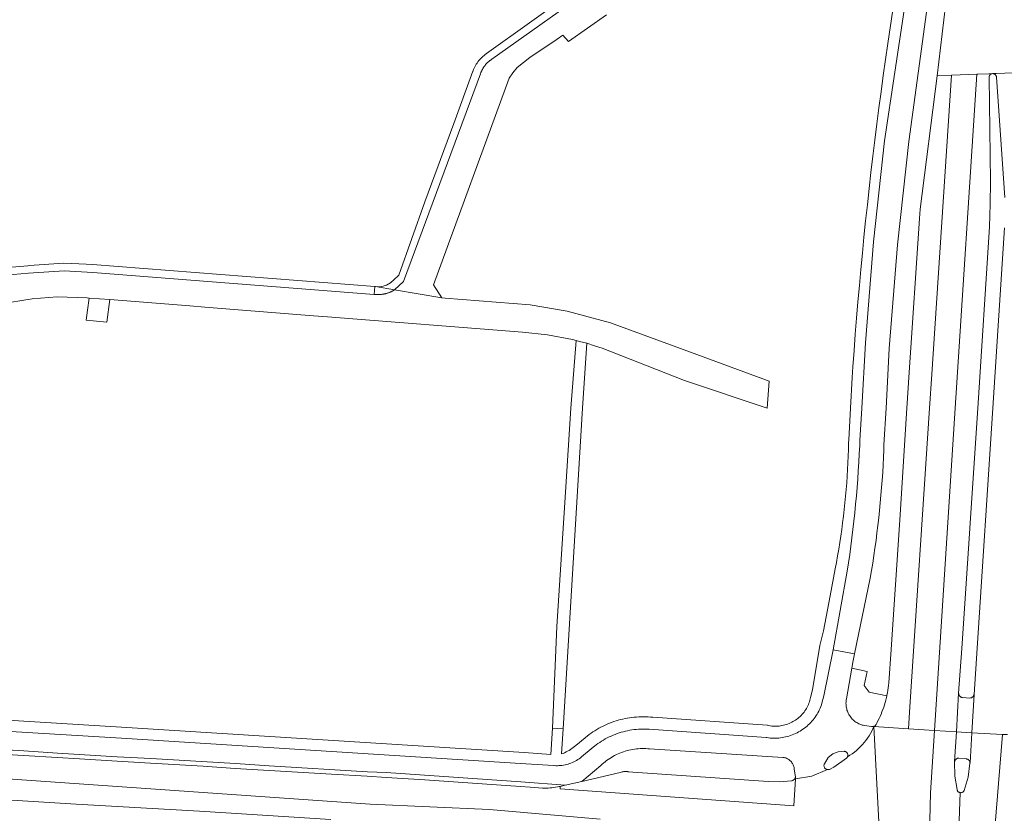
# Model space of a CAD drawing. Extents: x 146402 to 164798, y 455483 to 464134.
# Tile 387 of 575: x 158357 to 158488, y 460946 to 461052. Entities that reach past the tile are written whole.
import ezdxf

# ---------------------------------------------------------------- set-up
doc = ezdxf.new("R2010")
doc.units = 0
doc.header["$LTSCALE"] = 0.2
for name, color, linetype, lineweight in [('B-XX-VH-VERHARDING_ASFALT-GV', 252, 'CONTINUOUS', 18), ('B-XX-VH-VERHARDING_BETONSTRAATSTEEN-GV', 252, 'CONTINUOUS', 18), ('B-XX-VH-VERHARDING_STRAATBAKSTEEN-GV', 252, 'CONTINUOUS', 18), ('B-XX-VH-VERHARDING_TEGEL-GV', 252, 'CONTINUOUS', 18)]:
    doc.layers.add(name, color=color, linetype=linetype, lineweight=lineweight)

msp = doc.modelspace()

# ---------------------------------------------------------------- linework, layer by layer
at = {"layer": 'B-XX-VH-VERHARDING_ASFALT-GV'}
for points in [[(158491.483, 461212.089), (158487.715, 461154.173), (158487.454, 461150.162), (158484.982, 461111.989), (158484.977, 461111.978), (158482.087, 461069.837), (158481.838, 461067.075), (158481.504, 461064.131), (158480.544, 461057.224), (158478.969, 461044.146), (158480.894, 461044.224), (158482.009, 461044.27), (158484.25, 461044.361), (158484.378, 461044.366), (158485.845, 461044.425), (158486.32, 461044.445), (158486.349, 461044.446), (158486.826, 461044.464), (158490.31, 461044.607)], [(158490.31, 461044.607), (158486.826, 461044.464), (158486.349, 461044.446), (158486.411, 461044.443), (158486.473, 461044.431), (158486.533, 461044.412), (158486.589, 461044.386), (158486.642, 461044.352), (158486.691, 461044.312), (158486.733, 461044.266), (158486.77, 461044.216), (158486.8, 461044.161), (158486.822, 461044.102), (158486.837, 461044.041), (158486.844, 461043.979), (158487.949, 461027.974)], [(158487.932, 461023.948), (158486.38, 461000), (158484.287, 460968.095), (158483.878, 460961.951), (158483.574, 460956.851), (158487.651, 460956.639), (158488.33, 460956.604)], [(158354.302, 461013.811), (158358.736, 461014.538), (158362.025, 461014.799), (158366.024, 461014.653), (158366.299, 461014.623), (158369.024, 461014.408), (158379.649, 461013.57), (158381.644, 461013.413), (158386.651, 461013.018), (158396.083, 461012.274), (158397.945, 461012.127), (158423.86, 461010.084), (158427.201, 461009.726), (158430.505, 461009.114), (158430.992, 461008.986), (158431.459, 461008.863), (158432.413, 461008.613), (158433.443, 461008.285), (158434.473, 461007.955), (158445.393, 461003.676), (158456.399, 461000), (158456.402, 460999.999), (158456.645, 461003.571), (158446.185, 461007.429), (158435.567, 461011.308), (158429.808, 461012.896), (158424.902, 461013.737), (158413.59, 461014.614), (158413.14, 461014.663), (158406.876, 461015.711), (158406.419, 461015.465), (158406.352, 461015.435), (158406.284, 461015.406), (158406.216, 461015.378), (158406.148, 461015.351), (158406.078, 461015.326), (158406.009, 461015.302), (158405.939, 461015.279), (158405.869, 461015.257), (158405.798, 461015.236), (158405.727, 461015.217), (158405.656, 461015.198), (158405.584, 461015.182), (158405.512, 461015.166), (158405.44, 461015.151), (158405.368, 461015.138), (158405.295, 461015.126), (158405.223, 461015.115), (158405.15, 461015.106), (158405.076, 461015.098), (158405.003, 461015.091), (158404.93, 461015.085), (158404.856, 461015.081), (158404.783, 461015.078), (158404.709, 461015.076), (158404.636, 461015.075), (158404.562, 461015.076), (158404.489, 461015.078), (158404.415, 461015.081), (158404.335, 461015.075), (158404.172, 461015.079), (158366.772, 461018.035), (158362.975, 461018.251), (158358.223, 461017.921), (158356.185, 461017.735)], [(158344.769, 460955.199), (158357.591, 460954.437), (158362.1, 460954.162), (158370.034, 460953.665), (158374.494, 460953.42), (158385.722, 460952.774), (158390.23, 460952.473), (158403.261, 460951.682), (158405.776, 460951.559), (158419.168, 460950.665), (158423.657, 460950.329), (158429.56, 460949.889), (158431.751, 460950.392), (158434.301, 460952.511), (158434.47, 460952.67), (158434.659, 460952.837), (158434.853, 460952.999), (158435.053, 460953.154), (158435.257, 460953.303), (158435.466, 460953.445), (158435.679, 460953.581), (158435.897, 460953.71), (158436.118, 460953.832), (158436.344, 460953.947), (158436.572, 460954.054), (158436.804, 460954.155), (158437.04, 460954.248), (158437.277, 460954.333), (158437.518, 460954.411), (158437.761, 460954.482), (158438.006, 460954.544), (158438.253, 460954.599), (158438.501, 460954.646), (158438.751, 460954.685), (158439.002, 460954.716), (158439.253, 460954.74), (158439.506, 460954.755), (158439.759, 460954.762), (158440.011, 460954.761), (158440.264, 460954.753), (158440.516, 460954.736), (158440.768, 460954.711), (158458.482, 460953.589), (158458.509, 460953.586), (158458.624, 460953.566), (158458.737, 460953.539), (158458.849, 460953.504), (158458.957, 460953.462), (158459.063, 460953.412), (158459.164, 460953.355), (158459.262, 460953.291), (158459.355, 460953.221), (158459.443, 460953.144), (158459.525, 460953.062), (158459.602, 460952.974), (158459.672, 460952.881), (158459.736, 460952.784), (158459.794, 460952.682), (158459.844, 460952.577), (158459.886, 460952.468), (158459.921, 460952.357), (158459.949, 460952.244), (158459.968, 460952.129), (158459.98, 460952.013), (158460.15, 460951.016), (158460.133, 460950.724), (158462.309, 460951.083), (158464.399, 460951.965), (158464.335, 460951.978), (158464.272, 460951.998), (158464.213, 460952.025), (158464.157, 460952.06), (158464.106, 460952.101), (158464.06, 460952.148), (158464.021, 460952.2), (158463.988, 460952.257), (158463.962, 460952.317), (158463.944, 460952.38), (158463.933, 460952.445), (158463.931, 460952.51), (158463.936, 460952.576), (158463.949, 460952.64), (158463.971, 460952.702), (158463.984, 460952.732), (158464.508, 460953.579), (158465.09, 460954.069), (158465.816, 460954.313), (158466.607, 460954.392), (158466.671, 460954.385), (158466.734, 460954.37), (158466.795, 460954.347), (158466.852, 460954.317), (158466.905, 460954.28), (158466.953, 460954.237), (158466.996, 460954.189), (158467.032, 460954.135), (158467.061, 460954.077), (158467.083, 460954.017), (158467.097, 460953.953), (158467.104, 460953.889), (158467.102, 460953.825), (158467.092, 460953.761), (158467.075, 460953.698), (158467.063, 460953.669), (158467.374, 460953.86), (158467.677, 460954.065), (158467.97, 460954.282), (158468.254, 460954.513), (158468.527, 460954.755), (158468.79, 460955.01), (158469.041, 460955.275), (158469.28, 460955.552), (158469.507, 460955.838), (158469.721, 460956.134), (158469.922, 460956.439), (158470.109, 460956.753), (158470.283, 460957.075), (158470.442, 460957.404), (158470.575, 460957.709), (158470.545, 460957.697), (158470.483, 460957.681), (158470.42, 460957.673), (158470.356, 460957.673), (158470.292, 460957.681), (158470.231, 460957.697), (158469.295, 460957.812), (158469.144, 460957.844), (158468.995, 460957.885), (158468.848, 460957.932), (158468.703, 460957.988), (158468.562, 460958.05), (158468.424, 460958.12), (158468.29, 460958.197), (158468.16, 460958.281), (158468.035, 460958.372), (158467.914, 460958.468), (158467.799, 460958.571), (158467.689, 460958.68), (158467.585, 460958.794), (158467.486, 460958.914), (158467.395, 460959.038), (158467.31, 460959.167), (158467.231, 460959.3), (158467.16, 460959.437), (158467.095, 460959.578), (158467.038, 460959.722), (158466.989, 460959.868), (158466.947, 460960.017), (158466.913, 460960.168), (158466.887, 460960.32), (158466.869, 460960.474), (158466.859, 460960.628), (158466.857, 460960.783), (158466.862, 460960.937), (158466.876, 460961.091), (158466.898, 460961.244), (158466.916, 460961.343), (158467.648, 460965.453), (158467.824, 460966.44), (158467.99, 460967.324), (158465.173, 460967.865), (158463.902, 460961.741), (158463.669, 460960.787), (158463.597, 460960.569), (158463.518, 460960.353), (158463.431, 460960.14), (158463.336, 460959.93), (158463.235, 460959.723), (158463.126, 460959.521), (158463.011, 460959.322), (158462.888, 460959.127), (158462.759, 460958.937), (158462.623, 460958.751), (158462.481, 460958.57), (158462.333, 460958.394), (158462.179, 460958.223), (158462.019, 460958.058), (158461.853, 460957.899), (158461.681, 460957.745), (158461.505, 460957.598), (158461.324, 460957.456), (158461.137, 460957.321), (158460.946, 460957.193), (158460.751, 460957.071), (158460.552, 460956.957), (158460.349, 460956.849), (158460.142, 460956.748), (158459.932, 460956.655), (158459.718, 460956.569), (158459.502, 460956.49), (158459.283, 460956.419), (158459.062, 460956.356), (158458.839, 460956.3), (158458.614, 460956.252), (158458.387, 460956.212), (158458.16, 460956.18), (158457.931, 460956.156), (158457.701, 460956.139), (158457.471, 460956.131), (158457.241, 460956.131), (158457.012, 460956.139), (158456.782, 460956.155), (158456.553, 460956.178), (158456.325, 460956.21), (158456.264, 460956.22), (158440.706, 460957.311), (158440.418, 460957.329), (158440.13, 460957.338), (158439.841, 460957.34), (158439.553, 460957.334), (158439.265, 460957.319), (158438.977, 460957.297), (158438.69, 460957.267), (158438.404, 460957.229), (158438.12, 460957.183), (158437.836, 460957.129), (158437.554, 460957.067), (158437.274, 460956.997), (158436.997, 460956.92), (158436.721, 460956.835), (158436.448, 460956.742), (158436.177, 460956.642), (158435.909, 460956.534), (158435.645, 460956.419), (158435.384, 460956.297), (158435.126, 460956.168), (158434.872, 460956.031), (158434.622, 460955.887), (158434.376, 460955.737), (158434.134, 460955.58), (158433.896, 460955.416), (158433.663, 460955.245), (158433.435, 460955.068), (158433.279, 460954.941), (158431.724, 460953.649), (158431.562, 460953.523), (158431.396, 460953.403), (158431.225, 460953.29), (158431.049, 460953.184), (158430.87, 460953.084), (158430.687, 460952.992), (158430.5, 460952.907), (158430.31, 460952.829), (158430.118, 460952.759), (158429.922, 460952.696), (158429.725, 460952.641), (158429.525, 460952.594), (158429.324, 460952.554), (158429.121, 460952.522), (158428.918, 460952.499), (158428.713, 460952.483), (158428.508, 460952.475), (158428.303, 460952.475), (158428.098, 460952.484), (158428.016, 460952.489), (158424.336, 460952.741), (158370.581, 460956.13), (158318.234, 460959.273)], [(158471.477, 460939.924), (158470.575, 460957.709), (158470.442, 460957.404), (158470.283, 460957.075), (158470.109, 460956.753), (158469.922, 460956.439), (158469.721, 460956.134), (158469.507, 460955.838), (158469.28, 460955.552), (158469.041, 460955.275), (158468.79, 460955.01), (158468.527, 460954.755), (158468.254, 460954.513), (158467.97, 460954.282), (158467.677, 460954.065), (158467.374, 460953.86), (158467.063, 460953.669), (158467.05, 460953.639), (158467.018, 460953.583), (158466.979, 460953.531), (158466.938, 460953.488), (158465.222, 460952.294), (158464.657, 460951.995), (158464.594, 460951.976), (158464.53, 460951.964), (158464.464, 460951.961), (158464.399, 460951.965), (158462.309, 460951.083), (158460.133, 460950.724), (158459.924, 460947.162), (158428.856, 460949.386), (158428.883, 460949.733), (158428.859, 460949.728), (158428.755, 460949.703), (158428.513, 460949.65), (158428.271, 460949.605), (158428.027, 460949.568), (158427.782, 460949.539), (158427.536, 460949.518), (158427.289, 460949.505), (158427.042, 460949.499), (158426.796, 460949.502), (158426.549, 460949.513), (158424.87, 460949.633), (158423.609, 460949.697), (158419.122, 460950.041), (158410.917, 460950.61), (158405.736, 460950.924), (158403.223, 460951.082), (158398.489, 460951.332), (158390.192, 460951.843), (158385.683, 460952.116), (158381.454, 460952.395), (158374.455, 460952.796), (158369.997, 460953.082), (158364.999, 460953.382), (158362.063, 460953.547), (158357.554, 460953.818), (158348.66, 460954.347)], [(158477.612, 460928.625), (158478.082, 460948.877), (158478.598, 460957.158), (158475.147, 460957.395), (158470.575, 460957.709), (158471.477, 460939.924)], [(158480.214, 460855.965), (158482.988, 460895.317), (158484.247, 460914.825), (158487.651, 460956.639), (158483.574, 460956.851), (158483.337, 460952.881), (158483.333, 460952.811), (158483.081, 460950.974), (158482.564, 460949.203), (158482.536, 460949.146), (158482.501, 460949.093), (158482.46, 460949.045), (158482.413, 460949.003), (158482.362, 460948.966), (158482.306, 460948.937), (158482.246, 460948.915), (158482.185, 460948.9), (158482.122, 460948.893), (158482.058, 460948.894), (158482.008, 460948.902), (158480.854, 460915.044), (158479.595, 460895.536), (158476.759, 460857.499)], [(158480.854, 460915.044), (158482.008, 460948.902), (158481.996, 460948.904), (158481.935, 460948.921), (158481.876, 460948.946), (158481.822, 460948.977), (158481.771, 460949.016), (158481.726, 460949.06), (158481.687, 460949.11), (158481.655, 460949.164), (158481.629, 460949.222), (158481.611, 460949.283), (158481.609, 460949.294), (158481.316, 460951.095), (158481.29, 460953.018), (158481.521, 460956.958), (158478.598, 460957.158), (158478.082, 460948.877), (158477.612, 460928.625)], [(158488.33, 460956.604), (158487.651, 460956.639), (158484.247, 460914.825), (158482.988, 460895.317), (158480.214, 460855.965)], [(158434.181, 460945.385), (158419.489, 460946.657), (158403.632, 460947.388), (158340.844, 460951.739)], [(158340.844, 460951.739), (158403.632, 460947.388), (158419.489, 460946.657), (158434.181, 460945.385)], [(158348.147, 460948.388), (158364.584, 460947.383), (158380.975, 460946.415), (158398.416, 460945.348)]]:
    msp.add_lwpolyline(points, dxfattribs=at)
for points in [[(158478.26, 461004.508), (158480.894, 461044.224), (158478.969, 461044.146), (158476.71, 461026.421), (158476.624, 461025.174), (158475.267, 461004.706), (158474.962, 461000), (158474.002, 460985.169), (158472.88, 460967.924), (158472.53, 460963.476), (158472.499, 460963.148), (158472.46, 460962.82), (158472.413, 460962.494), (158472.358, 460962.169), (158472.295, 460961.845), (158472.279, 460961.766), (158472.225, 460961.523), (158472.146, 460961.203), (158472.06, 460960.884), (158471.966, 460960.568), (158471.865, 460960.255), (158471.756, 460959.943), (158471.639, 460959.635), (158471.515, 460959.329), (158471.384, 460959.027), (158471.245, 460958.728), (158471.099, 460958.432), (158470.946, 460958.14), (158470.845, 460957.956), (158470.8, 460957.881), (158470.759, 460957.832), (158470.712, 460957.788), (158470.661, 460957.751), (158470.604, 460957.72), (158470.575, 460957.709), (158475.147, 460957.395), (158475.334, 460960.284), (158477.968, 461000)], [(158481.375, 461000), (158484.25, 461044.361), (158482.009, 461044.27), (158480.894, 461044.224), (158478.26, 461004.508), (158477.968, 461000), (158475.334, 460960.284), (158475.147, 460957.395), (158478.598, 460957.158)], [(158486.258, 461044.437), (158486.32, 461044.445), (158485.845, 461044.425), (158484.378, 461044.366), (158484.25, 461044.361), (158481.375, 461000), (158478.598, 460957.158), (158481.521, 460956.958), (158481.823, 460962.114), (158482.252, 460968.049), (158484.383, 461000), (158485.931, 461024.084), (158486.032, 461027.095), (158486.049, 461030.107), (158485.863, 461043.913), (158485.861, 461043.941), (158485.864, 461044.004), (158485.874, 461044.066), (158485.892, 461044.126), (158485.918, 461044.183), (158485.95, 461044.237), (158485.989, 461044.286), (158486.034, 461044.329), (158486.085, 461044.367), (158486.139, 461044.397), (158486.197, 461044.421)], [(158437.736, 460951.702), (158437.609, 460951.707), (158437.482, 460951.703), (158437.356, 460951.692), (158437.23, 460951.672), (158437.106, 460951.645), (158436.984, 460951.61), (158436.865, 460951.567), (158431.751, 460950.392), (158429.56, 460949.889), (158428.883, 460949.733), (158428.856, 460949.386), (158459.924, 460947.162), (158460.133, 460950.724), (158460.15, 460951.016), (158460.133, 460950.929), (158460.111, 460950.861), (158460.081, 460950.796), (158460.044, 460950.734), (158460, 460950.677), (158459.951, 460950.626), (158459.896, 460950.58), (158459.836, 460950.54), (158459.772, 460950.507), (158459.705, 460950.482), (158459.635, 460950.464), (158457.995, 460950.348), (158456.494, 460950.376), (158437.903, 460951.684), (158437.862, 460951.69)]]:
    msp.add_lwpolyline(points, close=True, dxfattribs=at)
at = {"layer": 'B-XX-VH-VERHARDING_BETONSTRAATSTEEN-GV'}
for points in [[(158476.074, 461062.939), (158471.993, 461035.507), (158470.53, 461022.106), (158469.439, 461008.67), (158468.952, 461000), (158468.71, 460995.702), (158468.681, 460995.038), (158468.627, 460993.919), (158468.565, 460992.8), (158468.494, 460991.682), (158468.416, 460990.564), (158468.329, 460989.447), (158468.235, 460988.33), (158468.133, 460987.214), (158468.023, 460986.099), (158467.904, 460984.985), (158467.778, 460983.872), (158467.644, 460982.759), (158467.502, 460981.648), (158467.352, 460980.537), (158467.194, 460979.428), (158467.028, 460978.32), (158465.173, 460967.865), (158467.99, 460967.324), (158470.074, 460977.415), (158470.244, 460978.41), (158470.406, 460979.406), (158470.56, 460980.403), (158470.706, 460981.402), (158470.845, 460982.401), (158470.975, 460983.402), (158471.097, 460984.404), (158471.212, 460985.407), (158471.318, 460986.41), (158471.417, 460987.415), (158471.508, 460988.42), (158471.59, 460989.425), (158471.665, 460990.432), (158471.732, 460991.439), (158471.79, 460992.446), (158471.841, 460993.454), (158471.884, 460994.462), (158471.907, 460995.111), (158472.174, 461000), (158472.607, 461007.924), (158473.711, 461021.688), (158475.212, 461035.414), (158478.909, 461062.723)], [(158487.949, 461027.974), (158486.844, 461043.979), (158486.837, 461044.041), (158486.822, 461044.102), (158486.8, 461044.161), (158486.77, 461044.216), (158486.733, 461044.266), (158486.691, 461044.312), (158486.642, 461044.352), (158486.589, 461044.386), (158486.533, 461044.412), (158486.473, 461044.431), (158486.411, 461044.443), (158486.349, 461044.446), (158486.32, 461044.445), (158486.258, 461044.437), (158486.197, 461044.421), (158486.139, 461044.397), (158486.085, 461044.367), (158486.034, 461044.329), (158485.989, 461044.286), (158485.95, 461044.237), (158485.918, 461044.183), (158485.892, 461044.126), (158485.874, 461044.066), (158485.864, 461044.004), (158485.861, 461043.941), (158485.863, 461043.913), (158486.049, 461030.107), (158486.032, 461027.095), (158485.931, 461024.084), (158484.383, 461000), (158482.252, 460968.049), (158481.823, 460962.114), (158481.823, 460962.084), (158481.829, 460962.017), (158481.843, 460961.952), (158481.865, 460961.889), (158481.894, 460961.829), (158481.93, 460961.773), (158481.972, 460961.721), (158482.02, 460961.675), (158482.074, 460961.635), (158482.132, 460961.602), (158482.193, 460961.575), (158482.257, 460961.557), (158482.323, 460961.546), (158483.318, 460961.472), (158483.385, 460961.475), (158483.451, 460961.487), (158483.515, 460961.506), (158483.576, 460961.532), (158483.634, 460961.566), (158483.688, 460961.607), (158483.736, 460961.653), (158483.778, 460961.705), (158483.814, 460961.762), (158483.843, 460961.822), (158483.864, 460961.885), (158483.878, 460961.951), (158484.287, 460968.095), (158486.38, 461000), (158487.932, 461023.948)], [(158348.66, 460954.347), (158357.554, 460953.818), (158362.063, 460953.547), (158364.999, 460953.382), (158369.997, 460953.082), (158374.455, 460952.796), (158381.454, 460952.395), (158385.683, 460952.116), (158390.192, 460951.843), (158398.489, 460951.332), (158403.223, 460951.082), (158405.736, 460950.924), (158410.917, 460950.61), (158419.122, 460950.041), (158423.609, 460949.697), (158424.87, 460949.633), (158426.549, 460949.513), (158426.796, 460949.502), (158427.042, 460949.499), (158427.289, 460949.505), (158427.536, 460949.518), (158427.782, 460949.539), (158428.027, 460949.568), (158428.271, 460949.605), (158428.513, 460949.65), (158428.755, 460949.703), (158428.859, 460949.728), (158428.883, 460949.733), (158429.56, 460949.889), (158423.657, 460950.329), (158419.168, 460950.665), (158405.776, 460951.559), (158403.261, 460951.682), (158390.23, 460952.473), (158385.722, 460952.774), (158374.494, 460953.42), (158370.034, 460953.665), (158362.1, 460954.162), (158357.591, 460954.437), (158344.769, 460955.199)]]:
    msp.add_lwpolyline(points, dxfattribs=at)
for points in [[(158369.024, 461014.408), (158366.299, 461014.623), (158366.091, 461013.015), (158365.916, 461011.661), (158368.633, 461011.395)], [(158466.671, 460954.385), (158466.607, 460954.392), (158465.816, 460954.313), (158465.09, 460954.069), (158464.508, 460953.579), (158463.984, 460952.732), (158463.971, 460952.702), (158463.949, 460952.64), (158463.936, 460952.576), (158463.931, 460952.51), (158463.933, 460952.445), (158463.944, 460952.38), (158463.962, 460952.317), (158463.988, 460952.257), (158464.021, 460952.2), (158464.06, 460952.148), (158464.106, 460952.101), (158464.157, 460952.06), (158464.213, 460952.025), (158464.272, 460951.998), (158464.335, 460951.978), (158464.399, 460951.965), (158464.464, 460951.961), (158464.53, 460951.964), (158464.594, 460951.976), (158464.657, 460951.995), (158465.222, 460952.294), (158466.938, 460953.488), (158466.979, 460953.531), (158467.018, 460953.583), (158467.05, 460953.639), (158467.063, 460953.669), (158467.075, 460953.698), (158467.092, 460953.761), (158467.102, 460953.825), (158467.104, 460953.889), (158467.097, 460953.953), (158467.083, 460954.017), (158467.061, 460954.077), (158467.032, 460954.135), (158466.996, 460954.189), (158466.953, 460954.237), (158466.905, 460954.28), (158466.852, 460954.317), (158466.795, 460954.347), (158466.734, 460954.37)], [(158482.867, 460953.373), (158481.873, 460953.485), (158481.821, 460953.483), (158481.753, 460953.474), (158481.686, 460953.457), (158481.622, 460953.432), (158481.562, 460953.399), (158481.505, 460953.36), (158481.453, 460953.315), (158481.407, 460953.264), (158481.367, 460953.208), (158481.334, 460953.148), (158481.308, 460953.084), (158481.29, 460953.018), (158481.316, 460951.095), (158481.609, 460949.294), (158481.611, 460949.283), (158481.629, 460949.222), (158481.655, 460949.164), (158481.687, 460949.11), (158481.726, 460949.06), (158481.771, 460949.016), (158481.822, 460948.977), (158481.876, 460948.946), (158481.935, 460948.921), (158481.996, 460948.904), (158482.008, 460948.902), (158482.058, 460948.894), (158482.122, 460948.893), (158482.185, 460948.9), (158482.246, 460948.915), (158482.306, 460948.937), (158482.362, 460948.966), (158482.413, 460949.003), (158482.46, 460949.045), (158482.501, 460949.093), (158482.536, 460949.146), (158482.564, 460949.203), (158483.081, 460950.974), (158483.333, 460952.811), (158483.337, 460952.881), (158483.334, 460952.94), (158483.322, 460953.002), (158483.303, 460953.062), (158483.276, 460953.119), (158483.242, 460953.172), (158483.202, 460953.22), (158483.156, 460953.263), (158483.104, 460953.299), (158483.049, 460953.329), (158482.99, 460953.351), (158482.929, 460953.366)]]:
    msp.add_lwpolyline(points, close=True, dxfattribs=at)
at = {"layer": 'B-XX-VH-VERHARDING_STRAATBAKSTEEN-GV'}
msp.add_lwpolyline([(158460.054, 461074.92), (158419.8, 461046.349), (158419.746, 461046.314), (158419.692, 461046.278), (158419.639, 461046.242), (158419.587, 461046.204), (158419.535, 461046.166), (158419.484, 461046.126), (158419.434, 461046.086), (158419.385, 461046.045), (158419.336, 461046.003), (158419.288, 461045.96), (158419.241, 461045.916), (158419.194, 461045.871), (158419.149, 461045.826), (158419.104, 461045.78), (158419.06, 461045.733), (158419.016, 461045.685), (158418.974, 461045.636), (158418.933, 461045.587), (158418.892, 461045.537), (158418.852, 461045.486), (158418.813, 461045.435), (158418.775, 461045.383), (158418.738, 461045.33), (158418.702, 461045.277), (158418.667, 461045.223), (158418.633, 461045.168), (158418.6, 461045.113), (158418.567, 461045.057), (158418.536, 461045.001), (158418.506, 461044.944), (158418.477, 461044.887), (158418.448, 461044.829), (158418.421, 461044.771), (158418.395, 461044.712), (158418.37, 461044.652), (158418.346, 461044.593), (158418.323, 461044.532), (158418.301, 461044.472), (158418.28, 461044.411), (158408.079, 461016.828), (158406.876, 461015.711), (158413.14, 461014.663), (158412.035, 461016.361), (158422.083, 461043.839), (158422.601, 461044.565), (158423.181, 461045.243), (158424.829, 461046.596), (158428.478, 461049.005), (158429.227, 461049.556), (158429.98, 461048.708), (158435.029, 461052.257)], dxfattribs=at)
at = {"layer": 'B-XX-VH-VERHARDING_TEGEL-GV'}
for points in [[(158430.516, 461055.311), (158419.073, 461047.106), (158418.914, 461046.99), (158418.761, 461046.868), (158418.612, 461046.74), (158418.469, 461046.605), (158418.331, 461046.465), (158418.199, 461046.32), (158418.073, 461046.169), (158417.953, 461046.013), (158417.84, 461045.853), (158417.734, 461045.688), (158417.634, 461045.519), (158417.541, 461045.346), (158417.455, 461045.169), (158417.377, 461044.989), (158417.306, 461044.806), (158417.293, 461044.77), (158414.74, 461037.823), (158410.909, 461027.412), (158407.428, 461017.652), (158406.778, 461017.051), (158406.333, 461016.638), (158405.816, 461016.32), (158405.059, 461016.129), (158404.278, 461016.145), (158404.328, 461016.137), (158406.876, 461015.711), (158408.079, 461016.828), (158418.28, 461044.411), (158418.301, 461044.472), (158418.323, 461044.532), (158418.346, 461044.593), (158418.37, 461044.652), (158418.395, 461044.712), (158418.421, 461044.771), (158418.448, 461044.829), (158418.477, 461044.887), (158418.506, 461044.944), (158418.536, 461045.001), (158418.567, 461045.057), (158418.6, 461045.113), (158418.633, 461045.168), (158418.667, 461045.223), (158418.702, 461045.277), (158418.738, 461045.33), (158418.775, 461045.383), (158418.813, 461045.435), (158418.852, 461045.486), (158418.892, 461045.537), (158418.933, 461045.587), (158418.974, 461045.636), (158419.016, 461045.685), (158419.06, 461045.733), (158419.104, 461045.78), (158419.149, 461045.826), (158419.194, 461045.871), (158419.241, 461045.916), (158419.288, 461045.96), (158419.336, 461046.003), (158419.385, 461046.045), (158419.434, 461046.086), (158419.484, 461046.126), (158419.535, 461046.166), (158419.587, 461046.204), (158419.639, 461046.242), (158419.692, 461046.278), (158419.746, 461046.314), (158419.8, 461046.349), (158460.054, 461074.92)], [(158318.234, 460959.273), (158370.581, 460956.13), (158424.336, 460952.741), (158428.016, 460952.489), (158428.098, 460952.484), (158428.303, 460952.475), (158428.508, 460952.475), (158428.713, 460952.483), (158428.918, 460952.499), (158429.121, 460952.522), (158429.324, 460952.554), (158429.525, 460952.594), (158429.725, 460952.641), (158429.922, 460952.696), (158430.118, 460952.759), (158430.31, 460952.829), (158430.5, 460952.907), (158430.687, 460952.992), (158430.87, 460953.084), (158431.049, 460953.184), (158431.225, 460953.29), (158431.396, 460953.403), (158431.562, 460953.523), (158431.724, 460953.649), (158433.279, 460954.941), (158433.435, 460955.068), (158433.663, 460955.245), (158433.896, 460955.416), (158434.134, 460955.58), (158434.376, 460955.737), (158434.622, 460955.887), (158434.872, 460956.031), (158435.126, 460956.168), (158435.384, 460956.297), (158435.645, 460956.419), (158435.909, 460956.534), (158436.177, 460956.642), (158436.448, 460956.742), (158436.721, 460956.835), (158436.997, 460956.92), (158437.274, 460956.997), (158437.554, 460957.067), (158437.836, 460957.129), (158438.12, 460957.183), (158438.404, 460957.229), (158438.69, 460957.267), (158438.977, 460957.297), (158439.265, 460957.319), (158439.553, 460957.334), (158439.841, 460957.34), (158440.13, 460957.338), (158440.418, 460957.329), (158440.706, 460957.311), (158456.264, 460956.22), (158456.325, 460956.21), (158456.553, 460956.178), (158456.782, 460956.155), (158457.012, 460956.139), (158457.241, 460956.131), (158457.471, 460956.131), (158457.701, 460956.139), (158457.931, 460956.156), (158458.16, 460956.18), (158458.387, 460956.212), (158458.614, 460956.252), (158458.839, 460956.3), (158459.062, 460956.356), (158459.283, 460956.419), (158459.502, 460956.49), (158459.718, 460956.569), (158459.932, 460956.655), (158460.142, 460956.748), (158460.349, 460956.849), (158460.552, 460956.957), (158460.751, 460957.071), (158460.946, 460957.193), (158461.137, 460957.321), (158461.324, 460957.456), (158461.505, 460957.598), (158461.681, 460957.745), (158461.853, 460957.899), (158462.019, 460958.058), (158462.179, 460958.223), (158462.333, 460958.394), (158462.481, 460958.57), (158462.623, 460958.751), (158462.759, 460958.937), (158462.888, 460959.127), (158463.011, 460959.322), (158463.126, 460959.521), (158463.235, 460959.723), (158463.336, 460959.93), (158463.431, 460960.14), (158463.518, 460960.353), (158463.597, 460960.569), (158463.669, 460960.787), (158463.902, 460961.741), (158465.173, 460967.865), (158467.028, 460978.32), (158467.194, 460979.428), (158467.352, 460980.537), (158467.502, 460981.648), (158467.644, 460982.759), (158467.778, 460983.872), (158467.904, 460984.985), (158468.023, 460986.099), (158468.133, 460987.214), (158468.235, 460988.33), (158468.329, 460989.447), (158468.416, 460990.564), (158468.494, 460991.682), (158468.565, 460992.8), (158468.627, 460993.919), (158468.681, 460995.038), (158468.71, 460995.702), (158468.952, 461000), (158469.439, 461008.67), (158470.53, 461022.106), (158471.993, 461035.507), (158476.074, 461062.939)], [(158474.581, 461063.088), (158472.406, 461048.468), (158472.099, 461046.328), (158471.8, 461044.188), (158471.509, 461042.046), (158471.226, 461039.903), (158470.951, 461037.759), (158470.684, 461035.614), (158470.425, 461033.468), (158470.173, 461031.321), (158469.93, 461029.174), (158469.695, 461027.025), (158469.467, 461024.875), (158469.248, 461022.725), (158469.036, 461020.574), (158468.833, 461018.422), (158468.637, 461016.269), (158468.449, 461014.116), (158468.27, 461011.962), (158468.098, 461009.807), (158467.934, 461007.652), (158467.778, 461005.496), (158467.678, 461004.042), (158467.45, 461000), (158467.213, 460995.786), (158467.205, 460995.363), (158467.182, 460994.476), (158467.152, 460993.589), (158467.113, 460992.703), (158467.067, 460991.817), (158467.012, 460990.932), (158466.949, 460990.047), (158466.879, 460989.163), (158466.8, 460988.279), (158466.714, 460987.396), (158466.62, 460986.514), (158466.517, 460985.633), (158466.407, 460984.753), (158466.289, 460983.874), (158466.162, 460982.995), (158466.028, 460982.119), (158465.886, 460981.243), (158465.736, 460980.369), (158465.579, 460979.495), (158465.413, 460978.624), (158464.737, 460975.038), (158463.863, 460970.396), (158463.369, 460968.451), (158462.39, 460962.55), (158462.157, 460961.544), (158462.114, 460961.354), (158462.064, 460961.165), (158462.006, 460960.979), (158461.94, 460960.795), (158461.867, 460960.614), (158461.786, 460960.436), (158461.698, 460960.262), (158461.603, 460960.091), (158461.502, 460959.924), (158461.393, 460959.762), (158461.278, 460959.604), (158461.157, 460959.452), (158461.029, 460959.304), (158460.895, 460959.161), (158460.756, 460959.025), (158460.611, 460958.894), (158460.461, 460958.769), (158460.306, 460958.65), (158460.147, 460958.538), (158459.983, 460958.432), (158459.814, 460958.334), (158459.642, 460958.242), (158459.466, 460958.157), (158459.287, 460958.08), (158459.104, 460958.01), (158458.92, 460957.947), (158458.732, 460957.892), (158458.543, 460957.845), (158458.352, 460957.806), (158458.159, 460957.774), (158457.965, 460957.751), (158457.771, 460957.735), (158457.575, 460957.728), (158457.38, 460957.728), (158457.185, 460957.737), (158456.991, 460957.753), (158456.797, 460957.777), (158456.604, 460957.81), (158456.413, 460957.85), (158456.395, 460957.854), (158441.193, 460958.906), (158441.177, 460958.908), (158440.885, 460958.936), (158440.576, 460958.958), (158440.267, 460958.972), (158439.957, 460958.977), (158439.648, 460958.975), (158439.338, 460958.965), (158439.029, 460958.947), (158438.721, 460958.921), (158438.413, 460958.887), (158438.106, 460958.845), (158437.801, 460958.795), (158437.496, 460958.737), (158437.194, 460958.671), (158436.893, 460958.598), (158436.594, 460958.517), (158436.298, 460958.428), (158436.004, 460958.331), (158435.712, 460958.227), (158435.423, 460958.116), (158435.137, 460957.997), (158434.855, 460957.87), (158434.576, 460957.737), (158434.3, 460957.596), (158434.028, 460957.448), (158433.76, 460957.293), (158433.496, 460957.132), (158433.236, 460956.963), (158432.981, 460956.788), (158432.73, 460956.606), (158432.484, 460956.418), (158432.243, 460956.224), (158432.214, 460956.2), (158430.976, 460955.161), (158430.804, 460955.018), (158430.626, 460954.882), (158430.444, 460954.752), (158430.257, 460954.629), (158430.066, 460954.512), (158429.871, 460954.403), (158429.672, 460954.3), (158429.47, 460954.205), (158429.264, 460954.116), (158429.056, 460954.036), (158429.051, 460954.034), (158429.293, 460957.358), (158427.866, 460957.454), (158427.621, 460953.987), (158424.108, 460954.233), (158370.596, 460957.593), (158331.64, 460959.998)]]:
    msp.add_lwpolyline(points, dxfattribs=at)
for points in [[(158365.897, 461019.109), (158362.943, 461019.251), (158358.322, 461018.93), (158358.143, 461018.918), (158356.036, 461018.726), (158354.815, 461018.47), (158351.969, 461017.872), (158349.878, 461017.414), (158349.873, 461017.413), (158339.924, 461014.853), (158338.762, 461014.536), (158337.209, 461014.232), (158337.625, 461013.294), (158338.99, 461013.562), (158340.18, 461013.886), (158350.105, 461016.44), (158352.179, 461016.894), (158356.185, 461017.735), (158358.223, 461017.921), (158362.975, 461018.251), (158366.772, 461018.035), (158404.172, 461015.079), (158404.243, 461016.148), (158366.723, 461019.069)], [(158404.278, 461016.145), (158404.243, 461016.148), (158404.172, 461015.079), (158404.335, 461015.075), (158404.415, 461015.081), (158404.489, 461015.078), (158404.562, 461015.076), (158404.636, 461015.075), (158404.709, 461015.076), (158404.783, 461015.078), (158404.856, 461015.081), (158404.93, 461015.085), (158405.003, 461015.091), (158405.076, 461015.098), (158405.15, 461015.106), (158405.223, 461015.115), (158405.295, 461015.126), (158405.368, 461015.138), (158405.44, 461015.151), (158405.512, 461015.166), (158405.584, 461015.182), (158405.656, 461015.198), (158405.727, 461015.217), (158405.798, 461015.236), (158405.869, 461015.257), (158405.939, 461015.279), (158406.009, 461015.302), (158406.078, 461015.326), (158406.148, 461015.351), (158406.216, 461015.378), (158406.284, 461015.406), (158406.352, 461015.435), (158406.419, 461015.465), (158406.876, 461015.711), (158404.328, 461016.137)], [(158431.459, 461008.863), (158430.992, 461008.986), (158430.306, 461000), (158429.588, 460988.848), (158428.431, 460970.966), (158427.866, 460957.454), (158429.293, 460957.358), (158431.859, 461000), (158432.413, 461008.613)], [(158469.673, 460964.997), (158467.648, 460965.453), (158466.916, 460961.343), (158466.898, 460961.244), (158466.876, 460961.091), (158466.862, 460960.937), (158466.857, 460960.783), (158466.859, 460960.628), (158466.869, 460960.474), (158466.887, 460960.32), (158466.913, 460960.168), (158466.947, 460960.017), (158466.989, 460959.868), (158467.038, 460959.722), (158467.095, 460959.578), (158467.16, 460959.437), (158467.231, 460959.3), (158467.31, 460959.167), (158467.395, 460959.038), (158467.486, 460958.914), (158467.585, 460958.794), (158467.689, 460958.68), (158467.799, 460958.571), (158467.914, 460958.468), (158468.035, 460958.372), (158468.16, 460958.281), (158468.29, 460958.197), (158468.424, 460958.12), (158468.562, 460958.05), (158468.703, 460957.988), (158468.848, 460957.932), (158468.995, 460957.885), (158469.144, 460957.844), (158469.295, 460957.812), (158470.231, 460957.697), (158470.292, 460957.681), (158470.356, 460957.673), (158470.42, 460957.673), (158470.483, 460957.681), (158470.545, 460957.697), (158470.575, 460957.709), (158470.604, 460957.72), (158470.661, 460957.751), (158470.712, 460957.788), (158470.759, 460957.832), (158470.8, 460957.881), (158470.845, 460957.956), (158470.946, 460958.14), (158471.099, 460958.432), (158471.245, 460958.728), (158471.384, 460959.027), (158471.515, 460959.329), (158471.639, 460959.635), (158471.756, 460959.943), (158471.865, 460960.255), (158471.966, 460960.568), (158472.06, 460960.884), (158472.146, 460961.203), (158472.225, 460961.523), (158472.279, 460961.766), (158469.916, 460962.269), (158469.277, 460963.141)], [(158481.823, 460962.084), (158481.823, 460962.114), (158481.521, 460956.958), (158483.574, 460956.851), (158483.878, 460961.951), (158483.864, 460961.885), (158483.843, 460961.822), (158483.814, 460961.762), (158483.778, 460961.705), (158483.736, 460961.653), (158483.688, 460961.607), (158483.634, 460961.566), (158483.576, 460961.532), (158483.515, 460961.506), (158483.451, 460961.487), (158483.385, 460961.475), (158483.318, 460961.472), (158482.323, 460961.546), (158482.257, 460961.557), (158482.193, 460961.575), (158482.132, 460961.602), (158482.074, 460961.635), (158482.02, 460961.675), (158481.972, 460961.721), (158481.93, 460961.773), (158481.894, 460961.829), (158481.865, 460961.889), (158481.843, 460961.952), (158481.829, 460962.017)], [(158483.574, 460956.851), (158481.521, 460956.958), (158481.29, 460953.018), (158481.308, 460953.084), (158481.334, 460953.148), (158481.367, 460953.208), (158481.407, 460953.264), (158481.453, 460953.315), (158481.505, 460953.36), (158481.562, 460953.399), (158481.622, 460953.432), (158481.686, 460953.457), (158481.753, 460953.474), (158481.821, 460953.483), (158481.873, 460953.485), (158482.867, 460953.373), (158482.929, 460953.366), (158482.99, 460953.351), (158483.049, 460953.329), (158483.104, 460953.299), (158483.156, 460953.263), (158483.202, 460953.22), (158483.242, 460953.172), (158483.276, 460953.119), (158483.303, 460953.062), (158483.322, 460953.002), (158483.334, 460952.94), (158483.337, 460952.881)], [(158440.011, 460954.761), (158439.759, 460954.762), (158439.506, 460954.755), (158439.253, 460954.74), (158439.002, 460954.716), (158438.751, 460954.685), (158438.501, 460954.646), (158438.253, 460954.599), (158438.006, 460954.544), (158437.761, 460954.482), (158437.518, 460954.411), (158437.277, 460954.333), (158437.04, 460954.248), (158436.804, 460954.155), (158436.572, 460954.054), (158436.344, 460953.947), (158436.118, 460953.832), (158435.897, 460953.71), (158435.679, 460953.581), (158435.466, 460953.445), (158435.257, 460953.303), (158435.053, 460953.154), (158434.853, 460952.999), (158434.659, 460952.837), (158434.47, 460952.67), (158434.301, 460952.511), (158431.751, 460950.392), (158436.865, 460951.567), (158436.984, 460951.61), (158437.106, 460951.645), (158437.23, 460951.672), (158437.356, 460951.692), (158437.482, 460951.703), (158437.609, 460951.707), (158437.736, 460951.702), (158437.862, 460951.69), (158437.903, 460951.684), (158456.494, 460950.376), (158457.995, 460950.348), (158459.635, 460950.464), (158459.705, 460950.482), (158459.772, 460950.507), (158459.836, 460950.54), (158459.896, 460950.58), (158459.951, 460950.626), (158460, 460950.677), (158460.044, 460950.734), (158460.081, 460950.796), (158460.111, 460950.861), (158460.133, 460950.929), (158460.15, 460951.016), (158459.98, 460952.013), (158459.968, 460952.129), (158459.949, 460952.244), (158459.921, 460952.357), (158459.886, 460952.468), (158459.844, 460952.577), (158459.794, 460952.682), (158459.736, 460952.784), (158459.672, 460952.881), (158459.602, 460952.974), (158459.525, 460953.062), (158459.443, 460953.144), (158459.355, 460953.221), (158459.262, 460953.291), (158459.164, 460953.355), (158459.063, 460953.412), (158458.957, 460953.462), (158458.849, 460953.504), (158458.737, 460953.539), (158458.624, 460953.566), (158458.509, 460953.586), (158458.482, 460953.589), (158440.768, 460954.711), (158440.516, 460954.736), (158440.264, 460954.753)]]:
    msp.add_lwpolyline(points, close=True, dxfattribs=at)

doc.saveas('drawing.dxf')
